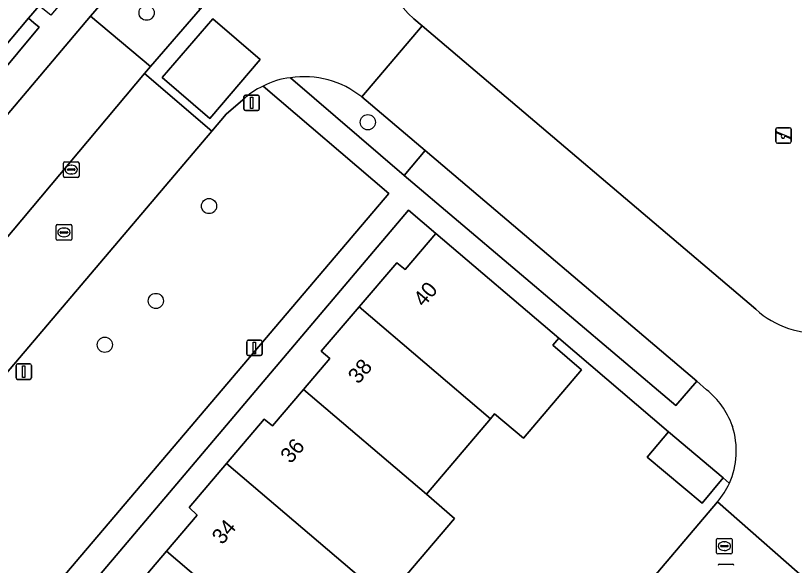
# Model space of a CAD drawing. Extents: x 156412 to 157779, y 382335 to 383768.
# Drawn here: x 157205.9 to 157256.1, y 382954.6 to 382990 of the extents above; entities that cross this region are included whole.
import ezdxf

# ---------------------------------------------------------------- set-up
doc = ezdxf.new("R2010")
doc.units = 0
for name, color, linetype in [('IMGEO_Berm_groen', 7, 'Continuous'), ('IMGEO_Boom', 7, 'Continuous'), ('IMGEO_Erf', 7, 'Continuous'), ('IMGEO_Groenvoorziening', 7, 'Continuous'), ('IMGEO_Haag', 7, 'Continuous'), ('IMGEO_Kolk', 7, 'Continuous'), ('IMGEO_Lichtmast', 7, 'Continuous'), ('IMGEO_Pand', 7, 'Continuous'), ('IMGEO_Pand_nummerreeks', 7, 'Continuous'), ('IMGEO_Parkeervlak_open', 7, 'Continuous'), ('IMGEO_Rijbaan_lokaal_gesloten', 7, 'Continuous'), ('IMGEO_Rijbaan_lokaal_open', 7, 'Continuous'), ('IMGEO_Rioolput', 7, 'Continuous'), ('IMGEO_Speelvoorziening', 7, 'Continuous'), ('IMGEO_Voetpad_open', 7, 'Continuous')]:
    doc.layers.add(name, color=color, linetype=linetype)

msp = doc.modelspace()

# ---------------------------------------------------------------- linework, layer by layer
at = {"layer": 'IMGEO_Berm_groen'}
msp.add_lwpolyline([(157217.842, 382990.417), (157214.057, 382993.775), (157210.776, 382989.964), (157214.631, 382986.715)], close=True, dxfattribs=at)
for points in [[(157223.65, 382985.991), (157230.979, 382979.692), (157232.329, 382981.301), (157228.251, 382984.753)], [(157229.996, 382978.542), (157221.902, 382985.443)], [(157220.583, 382984.571), (157219.52, 382983.651), (157218.582, 382982.546), (157181.755, 382939.179), (157190.546, 382932.065), (157205.003, 382949.122), (157229.996, 382978.542)]]:
    msp.add_lwpolyline(points, dxfattribs=at)
for centre, radius, start, end in [((157224.547, 382980.154), 5.905, 51.147, 98.733), ((157223.518, 382981.565), 4.202, 112.6238, 134.3141)]:
    msp.add_arc(centre, radius, start, end, dxfattribs=at)
at = {"layer": 'IMGEO_Boom'}
for centre in [(157214.388, 382990.179), (157228.641, 382983.126), (157218.409, 382977.727), (157214.986, 382971.614), (157211.693, 382968.792)]:
    msp.add_circle(centre, 0.489, dxfattribs=at)
at = {"layer": 'IMGEO_Erf'}
for points in [[(157176.236, 382953.694), (157179.193, 382957.193), (157179.937, 382958.073), (157182.873, 382961.546), (157183.604, 382962.411), (157186.522, 382965.863), (157187.287, 382966.768), (157191.67, 382971.953), (157192.375, 382972.787), (157196.748, 382977.961), (157197.437, 382978.776), (157201.797, 382983.934), (157202.497, 382984.763), (157206.782, 382989.832), (157207.456, 382990.629), (157226.916, 383013.616)], [(157251.935, 382959.874), (157251.739, 382960.048), (157251.543, 382960.213), (157250.174, 382958.586), (157246.647, 382961.555), (157248.016, 382963.182), (157240.95, 382969.219), (157240.56, 382968.759), (157242.413, 382967.187), (157238.667, 382962.77), (157236.814, 382964.342), (157236.536, 382964.014), (157232.417, 382959.158), (157234.234, 382957.604), (157229.802, 382952.4)], [(157213.752, 382914.595), (157251.17, 382958.677)]]:
    msp.add_lwpolyline(points, dxfattribs=at)
msp.add_lwpolyline([(157215.675, 382955.501), (157217.648, 382957.826), (157217.12, 382958.302), (157219.537, 382961.149), (157221.953, 382963.995), (157222.505, 382963.567), (157224.496, 382965.908), (157226.189, 382967.9), (157225.64, 382968.374), (157228.075, 382971.225), (157230.509, 382974.075), (157231.053, 382973.633), (157233.034, 382975.965), (157231.26, 382977.47), (157192.966, 382932.275), (157194.701, 382930.792), (157198.197, 382934.91), (157201.692, 382939.028), (157205.188, 382943.147), (157208.683, 382947.265), (157212.179, 382951.383)], close=True, dxfattribs=at)
msp.add_arc((157247.375, 382961.945), 5.009, 319.2646, 335.5703, dxfattribs=at)
at = {"layer": 'IMGEO_Groenvoorziening'}
msp.add_lwpolyline([(157203.221, 382984.16), (157207.459, 382989.243), (157207.125, 382989.534), (157206.782, 382989.832), (157202.497, 382984.763), (157202.842, 382984.476)], close=True, dxfattribs=at)
msp.add_lwpolyline([(157231.605, 382989.784), (157232.141, 382989.329), (157253.632, 382971.076)], dxfattribs=at)
for centre, radius, start, end in [((157234.923, 382993.648), 5.093, 142.1874, 229.3524), ((157257.633, 382975.515), 5.976, 227.9699, 322.4403)]:
    msp.add_arc(centre, radius, start, end, dxfattribs=at)
at = {"layer": 'IMGEO_Haag'}
msp.add_lwpolyline([(157203.221, 382984.16), (157207.459, 382989.243), (157207.125, 382989.534), (157206.782, 382989.832), (157202.497, 382984.763), (157202.842, 382984.476)], close=True, dxfattribs=at)
at = {"layer": 'IMGEO_Kolk'}
for p, q in [((157209.031, 382979.647), (157209.031, 382980.499)), ((157209.106, 382980.573), (157209.958, 382980.573)), ((157209.333, 382980.116), (157209.731, 382980.116)), ((157209.519, 382980.353), (157209.544, 382980.353)), ((157210.032, 382980.499), (157210.032, 382979.647)), ((157209.29, 382980.067), (157209.29, 382980.079)), ((157209.728, 382980.03), (157209.33, 382980.03)), ((157209.542, 382979.793), (157209.517, 382979.793)), ((157209.774, 382980.079), (157209.774, 382980.067)), ((157209.958, 382979.573), (157209.106, 382979.573))]:
    msp.add_line(p, q, dxfattribs=at)
for points in [[(157209.031, 382979.647), (157209.031, 382980.499)], [(157209.106, 382980.573), (157209.958, 382980.573)], [(157210.032, 382980.499), (157210.032, 382979.647)], [(157209.958, 382979.573), (157209.106, 382979.573)]]:
    msp.add_lwpolyline(points, dxfattribs=at)
for centre, radius, start, end in [((157209.108, 382980.497), 0.0765, 91.552, 178.448), ((157209.108, 382980.497), 0.0765, 91.552, 178.448), ((157209.33, 382980.076), 0.0403, 85.8775, 175.7526), ((157209.735, 382980.078), 0.0386, 1.7309, 96.639), ((157209.956, 382980.497), 0.0765, 1.552, 88.448), ((157209.956, 382980.497), 0.0765, 1.552, 88.448), ((157209.108, 382979.649), 0.0765, 181.552, 268.448), ((157209.108, 382979.649), 0.0765, 181.552, 268.448), ((157209.327, 382980.066), 0.0366, 178.938, 274.7102), ((157209.731, 382980.073), 0.043, 264.8664, 352.4533), ((157209.956, 382979.649), 0.0765, 271.552, 358.448), ((157209.956, 382979.649), 0.0765, 271.552, 358.448)]:
    msp.add_arc(centre, radius, start, end, dxfattribs=at)
for centre, major_axis, ratio, start_param, end_param in [((157209.518, 382980.073), (-0.387, 0.002), 0.722429, 4.712389, 7.853982), ((157209.543, 382980.073), (-0.39, 0.002), 0.717154, 1.570796, 4.712389)]:
    msp.add_ellipse(centre, major_axis=major_axis, ratio=ratio, start_param=start_param, end_param=end_param, dxfattribs=at)
at = {"layer": 'IMGEO_Lichtmast'}
for p, q in [((157220.657, 382983.975), (157220.657, 382984.775)), ((157220.657, 382984.775), (157220.657, 382983.975)), ((157220.757, 382984.875), (157221.547, 382984.875)), ((157221.547, 382984.875), (157220.757, 382984.875)), ((157221.647, 382984.775), (157221.647, 382983.975)), ((157221.647, 382983.975), (157221.647, 382984.775)), ((157221.547, 382983.875), (157220.757, 382983.875)), ((157220.757, 382983.875), (157221.547, 382983.875)), ((157220.94, 382969.091), (157221.73, 382969.091)), ((157221.73, 382969.091), (157220.94, 382969.091)), ((157220.84, 382968.191), (157220.84, 382968.991)), ((157220.84, 382968.991), (157220.84, 382968.191)), ((157221.83, 382968.991), (157221.83, 382968.191)), ((157221.83, 382968.191), (157221.83, 382968.991)), ((157221.73, 382968.091), (157220.94, 382968.091)), ((157220.94, 382968.091), (157221.73, 382968.091)), ((157205.977, 382966.664), (157205.977, 382967.464)), ((157205.977, 382967.464), (157205.977, 382966.664)), ((157206.077, 382967.564), (157206.867, 382967.564)), ((157206.867, 382967.564), (157206.077, 382967.564)), ((157206.967, 382967.464), (157206.967, 382966.664)), ((157206.967, 382966.664), (157206.967, 382967.464)), ((157206.867, 382966.564), (157206.077, 382966.564)), ((157206.077, 382966.564), (157206.867, 382966.564))]:
    msp.add_line(p, q, dxfattribs=at)
for points in [[(157221.077, 382984.75), (157221.227, 382984.75), (157221.227, 382984), (157221.077, 382984), (157221.077, 382984.75)], [(157221.26, 382968.966), (157221.41, 382968.966), (157221.41, 382968.216), (157221.26, 382968.216), (157221.26, 382968.966)], [(157206.397, 382967.439), (157206.547, 382967.439), (157206.547, 382966.689), (157206.397, 382966.689), (157206.397, 382967.439)]]:
    msp.add_lwpolyline(points, dxfattribs=at)
for centre, start, end in [((157220.757, 382984.775), 90, 180), ((157220.757, 382984.775), 90, 180), ((157221.547, 382984.775), 0, 90), ((157221.547, 382984.775), 360, 90), ((157220.757, 382983.975), 180, 270), ((157220.757, 382983.975), 180, 270), ((157221.547, 382983.975), 270, 0), ((157221.547, 382983.975), 270, 0), ((157220.94, 382968.991), 90, 180), ((157220.94, 382968.991), 90, 180), ((157221.73, 382968.991), 0, 90), ((157221.73, 382968.991), 360, 90), ((157220.94, 382968.191), 180, 270), ((157220.94, 382968.191), 180, 270), ((157221.73, 382968.191), 270, 0), ((157221.73, 382968.191), 270, 0), ((157206.077, 382967.464), 90, 180), ((157206.077, 382967.464), 90, 180), ((157206.867, 382967.464), 0, 90), ((157206.867, 382967.464), 360, 90), ((157206.077, 382966.664), 180, 270), ((157206.077, 382966.664), 180, 270), ((157206.867, 382966.664), 270, 0), ((157206.867, 382966.664), 270, 0)]:
    msp.add_arc(centre, 0.1, start, end, dxfattribs=at)
at = {"layer": 'IMGEO_Pand'}
for points in [[(157233.034, 382975.965), (157231.053, 382973.633), (157230.509, 382974.075), (157228.075, 382971.225), (157236.536, 382964.014), (157236.814, 382964.342), (157238.667, 382962.77), (157242.413, 382967.187), (157240.56, 382968.759), (157240.95, 382969.219)], [(157236.536, 382964.014), (157228.075, 382971.225), (157225.64, 382968.374), (157226.189, 382967.9), (157224.496, 382965.908), (157232.417, 382959.158)], [(157232.417, 382959.158), (157224.496, 382965.908), (157222.505, 382963.567), (157221.953, 382963.995), (157219.537, 382961.149), (157229.802, 382952.4), (157234.234, 382957.604)], [(157250.174, 382958.586), (157251.543, 382960.213), (157248.016, 382963.182), (157246.647, 382961.555)], [(157229.802, 382952.4), (157219.537, 382961.149), (157217.12, 382958.302), (157217.648, 382957.826), (157215.675, 382955.501), (157224.714, 382947.798), (157225.392, 382947.223)], [(157224.714, 382947.798), (157215.675, 382955.501), (157212.179, 382951.383), (157221.216, 382943.682)]]:
    msp.add_lwpolyline(points, close=True, dxfattribs=at)
at = {"layer": 'IMGEO_Parkeervlak_open'}
for points in [[(157214.249, 382986.26), (157214.631, 382986.715), (157210.776, 382989.964), (157199.439, 382976.558), (157203.328, 382973.263)], [(157232.329, 382981.301), (157230.979, 382979.692), (157248.481, 382964.871), (157249.833, 382966.457)]]:
    msp.add_lwpolyline(points, close=True, dxfattribs=at)
at = {"layer": 'IMGEO_Rijbaan_lokaal_gesloten'}
for points in [[(157230.899, 382996.771), (157231.09, 382997.003), (157226.639, 383000.814), (157217.842, 382990.417), (157214.631, 382986.715), (157214.249, 382986.26), (157218.582, 382982.546), (157219.52, 382983.651), (157220.583, 382984.571)], [(157232.141, 382989.329), (157231.605, 382989.784)], [(157228.251, 382984.753), (157232.141, 382989.329)]]:
    msp.add_lwpolyline(points, dxfattribs=at)
for points in [[(157218.457, 382983.375), (157215.392, 382986.014), (157218.649, 382989.796), (157221.714, 382987.157)], [(157218.582, 382982.546), (157214.249, 382986.26), (157203.328, 382973.263), (157198.454, 382967.567), (157188.709, 382956.018), (157182.269, 382948.477), (157174.127, 382938.887), (157166.278, 382929.697), (157170.793, 382925.949), (157171.19, 382926.737), (157181.755, 382939.179)]]:
    msp.add_lwpolyline(points, close=True, dxfattribs=at)
for centre, radius, start, end in [((157234.923, 382993.648), 5.093, 142.1874, 229.3524), ((157224.106, 382981.474), 4.54, 95.7673, 119.0453), ((157224.547, 382980.154), 5.905, 51.147, 98.733), ((157223.518, 382981.565), 4.202, 112.6238, 134.3141)]:
    msp.add_arc(centre, radius, start, end, dxfattribs=at)
at = {"layer": 'IMGEO_Rijbaan_lokaal_open'}
for points in [[(157218.457, 382983.375), (157221.714, 382987.157), (157218.649, 382989.796), (157215.392, 382986.014)], [(157251.17, 382958.677), (157213.752, 382914.595), (157212.634, 382913.276), (157212.434, 382913.008), (157253.972, 382877.709), (157254.941, 382876.885), (157260.95, 382871.751), (157264.321, 382875.731), (157265.393, 382876.998), (157294.776, 382911.748), (157295.844, 382913.011), (157296.294, 382913.532), (157299.524, 382917.396), (157289.585, 382925.825), (157282.583, 382931.763), (157265.218, 382946.505), (157261.805, 382949.403), (157261.494, 382949.64), (157257.731, 382952.919), (157257.728, 382952.922)]]:
    msp.add_lwpolyline(points, close=True, dxfattribs=at)
for points in [[(157253.632, 382971.076), (157232.141, 382989.329), (157228.251, 382984.753), (157232.329, 382981.301), (157249.833, 382966.457), (157250.474, 382965.887)], [(157252.109, 382963.593), (157252.131, 382963.522)], [(157251.17, 382958.677), (157257.728, 382952.922), (157257.731, 382952.919), (157261.494, 382949.64), (157261.805, 382949.403)]]:
    msp.add_lwpolyline(points, dxfattribs=at)
for centre, radius, start, end in [((157257.633, 382975.515), 5.976, 227.9699, 322.4403), ((157247.341, 382961.925), 5.051, 19.2867, 51.6704), ((157247.376, 382961.948), 5.009, 335.5373, 18.3119), ((157247.375, 382961.945), 5.009, 319.2646, 335.5703)]:
    msp.add_arc(centre, radius, start, end, dxfattribs=at)
at = {"layer": 'IMGEO_Rioolput'}
for p, q in [((157208.561, 382975.604), (157208.561, 382976.456)), ((157208.636, 382976.53), (157209.488, 382976.53)), ((157209.049, 382976.31), (157209.074, 382976.31)), ((157209.562, 382976.456), (157209.562, 382975.604)), ((157208.82, 382976.024), (157208.82, 382976.036)), ((157209.258, 382975.987), (157208.86, 382975.987)), ((157208.863, 382976.073), (157209.261, 382976.073)), ((157209.072, 382975.75), (157209.047, 382975.75)), ((157209.304, 382976.036), (157209.304, 382976.024)), ((157209.488, 382975.53), (157208.636, 382975.53)), ((157251.115, 382955.395), (157251.115, 382956.247)), ((157251.19, 382956.321), (157252.042, 382956.321)), ((157251.603, 382956.101), (157251.628, 382956.101)), ((157252.116, 382956.247), (157252.116, 382955.395)), ((157251.374, 382955.815), (157251.374, 382955.827)), ((157251.812, 382955.778), (157251.414, 382955.778)), ((157251.417, 382955.864), (157251.815, 382955.864)), ((157251.626, 382955.541), (157251.601, 382955.541)), ((157251.858, 382955.827), (157251.858, 382955.815)), ((157252.042, 382955.321), (157251.19, 382955.321)), ((157251.296, 382954.653), (157252.148, 382954.653))]:
    msp.add_line(p, q, dxfattribs=at)
for points in [[(157208.561, 382975.604), (157208.561, 382976.456)], [(157208.636, 382976.53), (157209.488, 382976.53)], [(157209.562, 382976.456), (157209.562, 382975.604)], [(157209.488, 382975.53), (157208.636, 382975.53)], [(157251.115, 382955.395), (157251.115, 382956.247)], [(157251.19, 382956.321), (157252.042, 382956.321)], [(157252.116, 382956.247), (157252.116, 382955.395)], [(157252.042, 382955.321), (157251.19, 382955.321)], [(157251.296, 382954.653), (157252.148, 382954.653)]]:
    msp.add_lwpolyline(points, dxfattribs=at)
for centre, radius, start, end in [((157208.638, 382976.454), 0.0765, 91.552, 178.448), ((157208.638, 382976.454), 0.0765, 91.552, 178.448), ((157209.486, 382976.454), 0.0765, 1.552, 88.448), ((157209.486, 382976.454), 0.0765, 1.552, 88.448), ((157208.638, 382975.606), 0.0765, 181.552, 268.448), ((157208.638, 382975.606), 0.0765, 181.552, 268.448), ((157208.86, 382976.033), 0.0403, 85.8775, 175.7526), ((157208.857, 382976.023), 0.0366, 178.938, 274.7102), ((157209.261, 382976.03), 0.043, 264.8664, 352.4533), ((157209.265, 382976.035), 0.0386, 1.7309, 96.639), ((157209.486, 382975.606), 0.0765, 271.552, 358.448), ((157209.486, 382975.606), 0.0765, 271.552, 358.448), ((157251.192, 382956.245), 0.0765, 91.552, 178.448), ((157251.192, 382956.245), 0.0765, 91.552, 178.448), ((157252.04, 382956.245), 0.0765, 1.552, 88.448), ((157252.04, 382956.245), 0.0765, 1.552, 88.448), ((157251.414, 382955.824), 0.0403, 85.8775, 175.7526), ((157251.411, 382955.814), 0.0366, 178.938, 274.7102), ((157251.815, 382955.821), 0.043, 264.8664, 352.4533), ((157251.819, 382955.826), 0.0386, 1.7309, 96.639), ((157251.192, 382955.397), 0.0765, 181.552, 268.448), ((157251.192, 382955.397), 0.0765, 181.552, 268.448), ((157252.04, 382955.397), 0.0765, 271.552, 358.448), ((157252.04, 382955.397), 0.0765, 271.552, 358.448), ((157251.298, 382954.577), 0.0765, 91.552, 178.448), ((157251.298, 382954.577), 0.0765, 91.552, 178.448), ((157252.146, 382954.577), 0.0765, 1.552, 88.448), ((157252.146, 382954.577), 0.0765, 1.552, 88.448)]:
    msp.add_arc(centre, radius, start, end, dxfattribs=at)
for centre, major_axis, ratio, start_param, end_param in [((157209.048, 382976.03), (-0.387, 0.002), 0.722429, 4.712389, 7.853982), ((157209.073, 382976.03), (-0.39, 0.002), 0.717154, 1.570796, 4.712389), ((157251.602, 382955.821), (-0.387, 0.002), 0.722429, 4.712389, 7.853982), ((157251.627, 382955.821), (-0.39, 0.002), 0.717154, 1.570796, 4.712389)]:
    msp.add_ellipse(centre, major_axis=major_axis, ratio=ratio, start_param=start_param, end_param=end_param, dxfattribs=at)
at = {"layer": 'IMGEO_Speelvoorziening'}
for p, q in [((157254.929, 382981.875), (157254.929, 382982.675)), ((157254.929, 382982.675), (157254.929, 382981.875)), ((157255.029, 382982.775), (157255.819, 382982.775)), ((157255.819, 382982.775), (157255.029, 382982.775)), ((157255.919, 382982.675), (157255.919, 382981.875)), ((157255.919, 382981.875), (157255.919, 382982.675)), ((157255.312, 382982.303), (157254.973, 382982.44)), ((157254.998, 382982.5), (157255.874, 382982.147)), ((157255.85, 382982.087), (157255.51, 382982.224)), ((157255.819, 382981.775), (157255.029, 382981.775)), ((157255.029, 382981.775), (157255.819, 382981.775))]:
    msp.add_line(p, q, dxfattribs=at)
for centre, radius, start, end in [((157255.029, 382982.675), 0.1, 90, 180), ((157255.029, 382982.675), 0.1, 90, 180), ((157255.819, 382982.675), 0.1, 0, 90), ((157255.819, 382982.675), 0.1, 360, 90), ((157254.986, 382982.47), 0.0327, 68.078, 248.078), ((157255.391, 382982.213), 0.12, 130.9928, 5.1632), ((157255.862, 382982.117), 0.0327, 248.078, 68.078), ((157255.029, 382981.875), 0.1, 180, 270), ((157255.029, 382981.875), 0.1, 180, 270), ((157255.819, 382981.875), 0.1, 270, 0), ((157255.819, 382981.875), 0.1, 270, 0)]:
    msp.add_arc(centre, radius, start, end, dxfattribs=at)
at = {"layer": 'IMGEO_Voetpad_open'}
for points in [[(157227.576, 383012.965), (157226.287, 383011.352), (157208.209, 382990.027), (157207.811, 382990.345), (157207.456, 382990.629), (157206.782, 382989.832), (157207.125, 382989.534), (157207.459, 382989.243), (157203.221, 382984.16)], [(157178.389, 382951.757), (157184.851, 382959.347), (157194.572, 382970.84), (157198.454, 382967.567), (157203.328, 382973.263), (157199.439, 382976.558), (157210.776, 382989.964), (157214.057, 382993.775), (157226.851, 383008.84)], [(157250.474, 382965.887), (157249.833, 382966.457), (157248.481, 382964.871), (157230.979, 382979.692), (157223.65, 382985.991)], [(157221.902, 382985.443), (157229.996, 382978.542), (157205.003, 382949.122), (157190.546, 382932.065), (157193.439, 382929.593), (157212.634, 382913.276), (157213.752, 382914.595), (157213.162, 382915.057), (157209.628, 382918.001), (157203.723, 382923.1), (157194.701, 382930.792), (157192.966, 382932.275), (157231.26, 382977.47)], [(157231.26, 382977.47), (157233.034, 382975.965), (157240.95, 382969.219), (157248.016, 382963.182), (157251.543, 382960.213), (157251.739, 382960.048), (157251.935, 382959.874)], [(157252.131, 382963.522), (157252.109, 382963.593)]]:
    msp.add_lwpolyline(points, dxfattribs=at)
for centre, radius, start, end in [((157224.106, 382981.474), 4.54, 95.7673, 119.0453), ((157247.341, 382961.925), 5.051, 19.2867, 51.6704), ((157247.376, 382961.948), 5.009, 335.5373, 18.3119)]:
    msp.add_arc(centre, radius, start, end, dxfattribs=at)

# ---------------------------------------------------------------- texts
at = {"layer": 'IMGEO_Pand_nummerreeks'}
for s, rotation, p in [('40', 49.6525, (157232.244, 382971.173)), ('38', 49.6296, (157228.031, 382966.207)), ('36', 49.6296, (157223.675, 382961.084)), ('34', 49.6754, (157219.262, 382955.864))]:
    msp.add_text(s, height=1, rotation=rotation, dxfattribs=at).set_placement(p)

doc.saveas('drawing.dxf')
